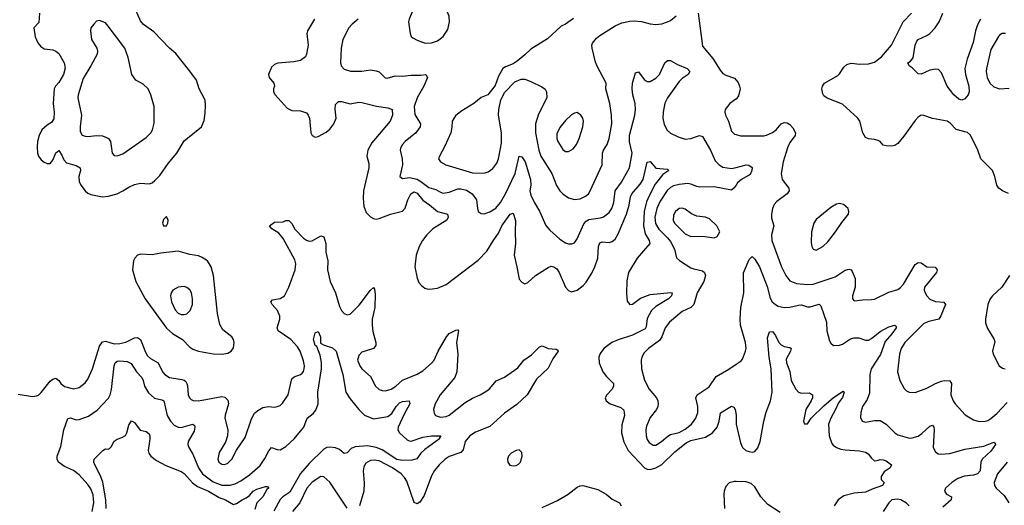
# Model space of a CAD drawing. Header units: inches. Extents: x 1649636 to 1815363, y 506543 to 641975.
# Tile 487 of 656: x 1745082 to 1751842, y 552873 to 556206. Entities that reach past the tile are written whole.
import ezdxf

# ---------------------------------------------------------------- set-up
doc = ezdxf.new("R2010")
doc.units = ezdxf.units.IN
doc.header["$MEASUREMENT"] = 0
doc.layers.add('B7545', color=7, linetype='Continuous')
doc.layers.add('B7555', color=7, linetype='Continuous')

msp = doc.modelspace()

# ---------------------------------------------------------------- linework, layer by layer
at = {"layer": 'B7545', "color": 5}
for points, elevation in [([(1747950, 556331.3), (1747890, 556325.1), (1747803.5, 556296.5), (1747780.4, 556270), (1747755.3, 556210), (1747751.6, 556190), (1747762.4, 556110), (1747770.2, 556090.2), (1747780.4, 556080.4), (1747810, 556064.2), (1747864.8, 556044.8), (1747910, 556047.8), (1747950, 556060.3), (1747990, 556090.4), (1748020.6, 556139.4), (1748032.8, 556190), (1748029.7, 556230), (1748005.6, 556290), (1747989.7, 556309.7)], 560), ([(1745630, 556200.9), (1745610, 556195.1), (1745590, 556176), (1745570.6, 556150), (1745566.7, 556130), (1745574.9, 556070), (1745611.3, 556011.3), (1745615.3, 555990), (1745612.4, 555970), (1745571, 555890), (1745517.9, 555802.1), (1745482, 555690), (1745481.1, 555670), (1745505, 555550), (1745496.2, 555470), (1745497.4, 555437.4), (1745510, 555413.4), (1745530, 555405.3), (1745550, 555403.6), (1745610, 555411.4), (1745650, 555407.9), (1745678.2, 555398.2), (1745690.2, 555390.2), (1745704.6, 555370), (1745717, 555290), (1745730, 555272.7), (1745750, 555270.4), (1745790, 555286), (1745950, 555397.6), (1745982.4, 555430), (1745993.3, 555450), (1746005.3, 555494.7), (1746003.9, 555610), (1745982.2, 555690), (1745963.9, 555730), (1745930, 555763.9), (1745879.6, 555790), (1745852.4, 555830), (1745825.8, 555945.8), (1745804.4, 556010), (1745690, 556162), (1745670, 556183.7)], 540), ([(1748910, 555569.4), (1748890, 555565.1), (1748870, 555551.6), (1748830, 555514.7), (1748790, 555465.6), (1748770, 555421.2), (1748769.4, 555390), (1748776.5, 555370), (1748810, 555315.3), (1748830, 555301.5), (1748850, 555301.5), (1748881.2, 555318.8), (1748905.4, 555350), (1748923.9, 555390), (1748948.4, 555470), (1748953, 555510), (1748947.3, 555530), (1748934.5, 555550)], 580), ([(1749630, 554912.4), (1749610, 554909.7), (1749583.6, 554890), (1749570, 554865.2), (1749568.4, 554830), (1749577.8, 554810), (1749594.7, 554790), (1749650, 554736.3), (1749690, 554718.4), (1749770, 554719.6), (1749850, 554708.7), (1749870, 554717.3), (1749889.3, 554750), (1749869.3, 554790), (1749818.9, 554838.9), (1749790.7, 554850.7), (1749730, 554857), (1749694.3, 554874.3), (1749650, 554905.7)], 560), ([(1746090, 554854), (1746070, 554835.3), (1746062.8, 554810), (1746070, 554792), (1746090, 554792), (1746099, 554810), (1746102, 554830)], 520), ([(1746170, 554617.2), (1746050, 554604.4), (1745990, 554591.5), (1745910, 554597), (1745890.5, 554589.5), (1745871, 554570), (1745862.8, 554550), (1745856, 554490), (1745879.3, 554410), (1745943.5, 554290), (1746090, 554089.2), (1746130, 554051.8), (1746200.2, 554010), (1746250, 553958.8), (1746270, 553944.6), (1746310, 553931), (1746410, 553912.1), (1746470, 553909.3), (1746510, 553916.5), (1746534, 553930), (1746550, 553954), (1746555, 553990), (1746550.6, 554010.6), (1746538, 554030), (1746476.8, 554076.8), (1746454.6, 554114.6), (1746439.1, 554190), (1746412.7, 554450), (1746396.8, 554510), (1746370, 554549.7), (1746334.7, 554574.7), (1746310, 554584), (1746250, 554593.2)], 520), ([(1746210, 554373.5), (1746170, 554370.9), (1746133.7, 554350), (1746120.8, 554330), (1746116.5, 554310), (1746123.8, 554270), (1746150, 554213.4), (1746170, 554192.6), (1746190, 554183.2), (1746210, 554181.8), (1746230, 554187.9), (1746251.2, 554208.8), (1746268.2, 554250), (1746269, 554290), (1746260.8, 554330), (1746250, 554351.6), (1746230, 554368.3)], 540), ([(1748510, 553252.7), (1748490, 553249.5), (1748455.5, 553230), (1748437.6, 553210), (1748430.4, 553190), (1748432.7, 553170), (1748447.8, 553147.8), (1748470, 553143.1), (1748490, 553146), (1748505.4, 553154.6), (1748519.3, 553170), (1748532, 553210), (1748530, 553235.3)], 520)]:
    msp.add_lwpolyline(points, close=True, dxfattribs=dict(at, elevation=elevation))
for points, elevation in [([(1745217.5, 556250), (1745214, 556186), (1745178, 556150), (1745188.1, 556088.1), (1745206.6, 556046.6), (1745223.3, 556023.3), (1745250, 556005), (1745310, 555998), (1745330, 555989.1), (1745350, 555972.9), (1745386.5, 555910), (1745392.7, 555872.7), (1745382.3, 555830), (1745350, 555773.6), (1745327.3, 555750), (1745318.4, 555730), (1745310.3, 555630), (1745319.3, 555570), (1745314.9, 555525.1), (1745300.3, 555499.7), (1745270, 555481.3), (1745234.4, 555450), (1745214.3, 555410), (1745204.4, 555370), (1745201.5, 555330), (1745204, 555290), (1745210.3, 555270), (1745230, 555243.7), (1745250, 555227.2), (1745270, 555218), (1745290, 555218.4), (1745310, 555240.7), (1745330, 555290.8), (1745350, 555307.3), (1745370, 555276.3), (1745383.9, 555243.9), (1745403.7, 555223.7), (1745470, 555205.5), (1745495.8, 555190), (1745498.3, 555170), (1745488.1, 555130), (1745490, 555096), (1745500.9, 555070), (1745530, 555032), (1745550, 555015.3), (1745570, 555006.3), (1745650, 554989), (1745690, 554994), (1745750, 555011.4), (1745790, 555030.2), (1745830, 555056.9), (1745870, 555074.3), (1745910, 555082.7), (1745970, 555079.2), (1745990, 555086.7), (1746010, 555102.3), (1746043, 555137), (1746100.4, 555219.6), (1746160.4, 555290), (1746210, 555374), (1746329.4, 555470), (1746347.2, 555512.8), (1746355.8, 555564.2), (1746358.3, 555618.3), (1746354.2, 555654.2), (1746312.7, 555730), (1746296, 555790), (1746250, 555853.2), (1746153.7, 555973.7), (1746109.8, 556009.8), (1746002.4, 556122.4), (1745931.7, 556171.7), (1745910, 556196.9), (1745879.8, 556270)], 520), ([(1747106.5, 556210), (1747058, 556130), (1747053, 556110), (1747063, 556030), (1747051.7, 555970), (1747043.1, 555950), (1747010, 555925.7), (1746963.9, 555916.1), (1746852.8, 555907.2), (1746830, 555897.2), (1746810, 555879), (1746790.5, 555830), (1746795.5, 555810), (1746825.5, 555770), (1746830.6, 555750), (1746824, 555730), (1746824, 555710), (1746834.8, 555690), (1746918, 555598), (1746950, 555583.1), (1747010, 555580.4), (1747050, 555565.5), (1747062.4, 555550), (1747070.3, 555530), (1747081.1, 555430), (1747090.3, 555410.3), (1747110, 555400.4), (1747130, 555403.7), (1747185.8, 555434.2), (1747210, 555454.9), (1747238, 555490), (1747253.8, 555530), (1747247.4, 555592.6), (1747250, 555624.7), (1747270, 555643.1), (1747290, 555643.2), (1747350, 555628.3), (1747410, 555639.1), (1747430, 555636.9), (1747531, 555611), (1747610, 555601.6), (1747638.7, 555590), (1747640.2, 555550), (1747625.8, 555510), (1747499.3, 555360.7), (1747471.1, 555310), (1747465.8, 555270), (1747478.3, 555218.3), (1747478.7, 555190), (1747441.7, 555030), (1747439.5, 554979.5), (1747445, 554925), (1747461.5, 554881.5), (1747490, 554851.8), (1747510, 554840.9), (1747530, 554836.9), (1747550, 554840.3), (1747627, 554870), (1747710, 554892.3), (1747728.6, 554911.4), (1747746, 554970), (1747767.2, 555010), (1747790, 555025.3), (1747810, 555015.7), (1747850, 554967.1), (1747895.6, 554935.6), (1747950, 554888.9), (1748018.4, 554870), (1748024.4, 554850), (1748013.6, 554830), (1747917.3, 554770), (1747875.9, 554730), (1747846.8, 554690), (1747825, 554650), (1747803.8, 554590), (1747793.7, 554510), (1747810, 554430.8), (1747823, 554403), (1747840.6, 554380.6), (1747863.4, 554363.4), (1747878.4, 554358.4), (1747896.4, 554356.4), (1747950, 554363.6), (1748010, 554388.2), (1748230, 554555.5), (1748290, 554617.8), (1748331.9, 554688.1), (1748370, 554741.5), (1748391.8, 554790), (1748450, 554870.3), (1748470, 554877.1), (1748486.9, 554826.9), (1748482.7, 554750), (1748486.4, 554670), (1748476.5, 554590), (1748495.8, 554510), (1748510, 554424), (1748530, 554404), (1748550, 554394), (1748570, 554402), (1748623.6, 554450), (1748710, 554505.5), (1748730, 554513.7), (1748749.8, 554510.2), (1748770, 554495), (1748786.7, 554470), (1748830, 554370.4), (1748850, 554347.6), (1748870, 554339), (1748910, 554350.2), (1748950, 554381.2), (1748970, 554405.2), (1749010, 554467.1), (1749031.6, 554510), (1749050.5, 554570), (1749056, 554650), (1749065.1, 554674.9), (1749079.8, 554680.2), (1749130, 554677.5), (1749150, 554682.7), (1749170, 554700.2), (1749190, 554735.3), (1749248.7, 554871.3), (1749267.2, 554932.8), (1749275, 554990), (1749283.4, 555010), (1749342, 555078), (1749362, 555110), (1749390, 555227.3), (1749410, 555232), (1749450, 555186.7), (1749530, 555180.5), (1749537.6, 555170), (1749496.4, 555143.6), (1749444.1, 555075.9), (1749402.6, 554997.4), (1749385.5, 554954.5), (1749370.1, 554890), (1749365.4, 554790), (1749376.3, 554736.3), (1749403.8, 554690), (1749407.9, 554670), (1749321.8, 554570), (1749262.4, 554470), (1749250, 554414), (1749247.3, 554327.3), (1749252.9, 554272.9), (1749270, 554250.3), (1749290, 554254), (1749345, 554295), (1749410, 554319.3), (1749553, 554333), (1749562, 554330), (1749556.5, 554310), (1749535.9, 554290), (1749450, 554237.4), (1749420.5, 554210), (1749390, 554154.3), (1749382.9, 554097.1), (1749375.8, 554084.2), (1749290, 554040.2), (1749190, 554009.3), (1749148.2, 553990), (1749092.3, 553950), (1749066.2, 553913.8), (1749058.8, 553890), (1749060.6, 553850), (1749085.3, 553790), (1749110, 553756.9), (1749159.6, 553710), (1749159, 553690), (1749148.9, 553670), (1749112.7, 553630), (1749102, 553610), (1749107.3, 553590), (1749136, 553570), (1749210, 553544.7), (1749230, 553526.8), (1749233.2, 553490), (1749215.1, 553424.9), (1749214.5, 553370), (1749228.9, 553308.9), (1749259.7, 553250), (1749372.6, 553130), (1749390, 553121.5), (1749410, 553119.1), (1749450, 553129.6), (1749490, 553153.6), (1749579.1, 553240.9), (1749658.4, 553301.6), (1749690, 553317.6), (1749790, 553341.7), (1749838, 553370), (1749870.6, 553410), (1749883.2, 553450), (1749893.1, 553506.9), (1749970, 553554), (1749985.5, 553545.5), (1749993.8, 553530), (1750000, 553491)], 520), ([(1747406, 556210), (1747364, 556176), (1747340.3, 556150), (1747300.3, 556070), (1747289.1, 556010), (1747284, 555910), (1747288.4, 555888.4), (1747310, 555865.3), (1747352.9, 555852.9), (1747430, 555851.6), (1747490, 555862.3), (1747530, 555855.6), (1747550, 555847.2), (1747590, 555806.3), (1747603.9, 555803.9), (1747659.3, 555820.7), (1747710, 555817.5), (1747770, 555824.6), (1747835.6, 555824.4), (1747870, 555830.3), (1747880.5, 555810), (1747855.8, 555750), (1747810, 555669.6), (1747791.1, 555610), (1747794.7, 555554.7), (1747833.8, 555490), (1747831.4, 555470), (1747801.3, 555430), (1747728.9, 555370), (1747709, 555350), (1747697.8, 555330), (1747694, 555310), (1747707.8, 555250), (1747708.9, 555210), (1747690.7, 555130), (1747710, 555115.5), (1747757.3, 555122.7), (1747810, 555110.6), (1747835.8, 555095.8), (1747890, 555053), (1747939.9, 555039.9), (1747970, 555021.8), (1747990, 555015.8), (1748030, 555022.7), (1748090, 555044.8), (1748110, 555045.8), (1748150, 555035), (1748188.2, 555010), (1748218, 554970), (1748224, 554910), (1748230.4, 554890), (1748250, 554875.3), (1748270, 554874.3), (1748310, 554887.2), (1748350, 554911.1), (1748383.2, 554950), (1748417.8, 555010), (1748483, 555150), (1748510, 555268), (1748530, 555265.3), (1748551.4, 555230), (1748588.9, 555110), (1748591.8, 555070), (1748585.2, 555030), (1748590, 555000.5), (1748613, 554953), (1748651, 554891), (1748694.2, 554794.2), (1748720.8, 554760.8), (1748790, 554698.9), (1748830, 554674.9), (1748850, 554667.2), (1748873.4, 554666.6), (1748890, 554674.9), (1748910, 554702.4), (1748955.9, 554804.1), (1748970, 554822), (1748990, 554833.5), (1749070, 554845.2), (1749090, 554852.1), (1749130, 554882.4), (1749146.9, 554910), (1749162, 554950), (1749170.5, 555030), (1749213, 555090), (1749268.2, 555190), (1749286, 555290), (1749268.5, 555368.5), (1749267.8, 555410), (1749305.6, 555550), (1749310.6, 555590), (1749308.1, 555630), (1749291.5, 555690), (1749287.9, 555730), (1749289.9, 555770), (1749310, 555840.7), (1749330, 555848), (1749370, 555795.8), (1749390, 555782), (1749410, 555781.7), (1749450, 555804.6), (1749473.7, 555830), (1749510, 555910.5), (1749530, 555925.5), (1749550, 555926), (1749598, 555898), (1749663.8, 555870), (1749682.4, 555850), (1749670.4, 555830), (1749630, 555803.1), (1749610, 555781), (1749529.3, 555670), (1749510, 555631.6), (1749499.3, 555570), (1749498.2, 555530), (1749506.9, 555486.9), (1749527.7, 555447.7), (1749550, 555426.4), (1749601.8, 555401.8), (1749650, 555385.7), (1749690, 555389.2), (1749750, 555410.2), (1749770, 555403.1), (1749825.3, 555310), (1749857.8, 555237.8), (1749884.2, 555210), (1749910, 555193), (1749970, 555184.3), (1750000, 555191.8)], 540), ([(1748885.1, 556214.9), (1748830, 556176), (1748799.3, 556160.7), (1748705.5, 556074.5), (1748590, 556003.7), (1748550, 555963.7), (1748498, 555922), (1748470, 555903.7), (1748416.8, 555883.2), (1748398, 555870), (1748370, 555818), (1748345.5, 555754.5), (1748296, 555690), (1748250, 555672.3), (1748199.1, 555630), (1748110, 555575.6), (1748074.3, 555545.7), (1748050.4, 555510), (1748048.7, 555468.7), (1748040.9, 555430), (1748001.3, 555338.7), (1747963.8, 555270), (1747958, 555250), (1747970.6, 555230), (1748007.3, 555210), (1748190, 555154), (1748270, 555152.2), (1748298.7, 555161.3), (1748330, 555184.2), (1748358.2, 555221.8), (1748369.8, 555250), (1748390, 555358), (1748389.8, 555430), (1748369.7, 555550.3), (1748371.4, 555588.6), (1748384.4, 555655.6), (1748411.9, 555708.1), (1748482, 555778), (1748523.7, 555796.3), (1748550, 555796.3), (1748590, 555782.4), (1748665.8, 555745.8), (1748688.7, 555728.7), (1748699.3, 555710), (1748700.3, 555670), (1748642.9, 555557.1), (1748622.5, 555490), (1748622.9, 555430), (1748645.9, 555310), (1748659, 555270), (1748734.7, 555150), (1748767.1, 555067.1), (1748790.8, 555030.8), (1748810, 555011.4), (1748850, 554984.2), (1748890, 554972.1), (1748930, 554976.5), (1748966.5, 554993.5), (1748986, 555010), (1748998.9, 555030), (1749080.9, 555210), (1749083.1, 555290), (1749089.8, 555310), (1749115, 555350), (1749129.9, 555390.1), (1749146.2, 555490), (1749144.1, 555550), (1749133.6, 555630), (1749105.7, 555730), (1749108.2, 555770), (1749045.9, 555885.9), (1749034.7, 555914.7), (1749011.5, 556010), (1749009.6, 556030), (1749015.1, 556044.9), (1749041.7, 556078.3), (1749064, 556096), (1749170, 556162.4), (1749216.6, 556183.4), (1749270, 556196.4), (1749303.3, 556196.7), (1749350, 556194), (1749410, 556177), (1749450, 556171.7), (1749490, 556176.9), (1749530, 556190.3), (1749550, 556199.6), (1749590, 556231.8)], 560), ([(1749740.8, 556250), (1749770, 556024.9), (1749840, 555940), (1749890, 555859.3), (1749910, 555835.5), (1749930, 555823.8), (1749990, 555804), (1750000, 555791.2)], 560), ([(1750000, 555660.9), (1749999.6, 555660.4), (1749958, 555630), (1749926.4, 555590), (1749923.8, 555570), (1749928.4, 555550), (1749948.9, 555508.9), (1749970, 555440.7), (1749990, 555420.5), (1750000, 555417.4)], 560), ([(1750000, 555070.6), (1749987.6, 555052.4), (1749970, 555036.4), (1749850, 555059.1), (1749750, 555056.5), (1749730, 555059.8), (1749690, 555077.8), (1749670, 555080.3), (1749610, 555075), (1749570, 555064.9), (1749550, 555054.3), (1749527.5, 555032.5), (1749480, 554960), (1749456.5, 554910), (1749441.5, 554850), (1749446.7, 554806.7), (1749470, 554767.7), (1749529.7, 554709.7), (1749550, 554684.2), (1749577.4, 554630), (1749591.7, 554571.7), (1749612.5, 554552.5), (1749690, 554503.6), (1749710, 554494.9), (1749770, 554481.8), (1749784, 554470), (1749791, 554450), (1749778.4, 554410), (1749733.1, 554330), (1749709.2, 554250), (1749690, 554230.8), (1749630, 554203.5), (1749544, 554130), (1749514.4, 554090), (1749491, 554030), (1749475.5, 554004.5), (1749398, 553950), (1749370, 553919.6), (1749354.3, 553890), (1749349.2, 553870), (1749351.3, 553810), (1749371, 553731), (1749403.6, 553670), (1749452.9, 553610), (1749462.3, 553590), (1749464.9, 553570), (1749462.3, 553550), (1749452.9, 553530), (1749410, 553476.3), (1749384.4, 553415.6), (1749380.8, 553390), (1749382.9, 553350), (1749390, 553325.7), (1749403.3, 553303.3), (1749430, 553285.8), (1749450, 553286.7), (1749489, 553311), (1749531.4, 553348.6), (1749550, 553358.6), (1749610, 553372.7), (1749650, 553395.9), (1749693.6, 553430), (1749724.6, 553470), (1749737, 553510), (1749738.5, 553550), (1749724.2, 553610), (1749733.7, 553630), (1749814.9, 553685.1), (1749862.5, 553757.5), (1749951.6, 553808.4), (1750000, 553841.8)], 540), ([(1745070, 553635.5), (1745170, 553618.9), (1745196.6, 553623.4), (1745210, 553628.4), (1745230, 553646.7), (1745290, 553725.3), (1745310, 553739.5), (1745330, 553744.4), (1745350, 553730.5), (1745364.4, 553710), (1745390, 553689), (1745450, 553672.6), (1745490, 553681.5), (1745530, 553712.9), (1745550, 553739.5), (1745581.3, 553810), (1745630, 553965.3), (1745650, 553994.2), (1745670, 553999.3), (1745730, 553980.8), (1745770, 553982.4), (1745810, 553993.5), (1745870, 554022.8), (1745890, 554025.7), (1745911, 554011), (1745944.8, 553924.8), (1745959.8, 553899.8), (1745980.5, 553880.5), (1746031.8, 553850), (1746062.7, 553790), (1746079.2, 553770), (1746110.6, 553750.6), (1746195.3, 553735.3), (1746210.9, 553730.9), (1746221.8, 553721.8), (1746230.1, 553710), (1746233, 553693), (1746237.3, 553630), (1746247, 553610), (1746259.7, 553599.7), (1746273.2, 553593.2), (1746310, 553589.4), (1746470, 553620.7), (1746490, 553614.9), (1746510, 553594), (1746516.1, 553570), (1746492.3, 553492.3), (1746490.3, 553470), (1746511.6, 553391.6), (1746508.9, 553350), (1746494.3, 553305.7), (1746450, 553235.1), (1746441.8, 553190), (1746448.8, 553168.8), (1746470, 553155.3), (1746490, 553154), (1746510, 553162.8), (1746538.3, 553190), (1746569.7, 553250.3), (1746630, 553339.3), (1746673.6, 553466.4), (1746694.7, 553505.3), (1746716, 553524), (1746750, 553543.1), (1746790, 553550.3), (1746830, 553547.2), (1746850, 553550.3), (1746870, 553558.7), (1746887.1, 553572.9), (1746925.1, 553630), (1746950, 553740.5), (1746965.4, 553754.6), (1747008.8, 553771.2), (1747020, 553780), (1747029.8, 553790.2), (1747035.8, 553810), (1747036.8, 553830), (1747030, 553863.7), (1747006.3, 553930), (1746990, 553961.1), (1746942.7, 554010), (1746855.8, 554070), (1746849.8, 554090), (1746867.1, 554150), (1746867.1, 554170), (1746852.5, 554210), (1746815.5, 554250), (1746805.1, 554270), (1746817.6, 554282.4), (1746870, 554292.5), (1746899.9, 554310), (1746930, 554370.2), (1746973.6, 554490), (1746977.2, 554530), (1746970, 554556.9), (1746890, 554704.7), (1746860.2, 554740.2), (1746812.3, 554770), (1746796, 554790), (1746830, 554816.3), (1746890, 554819.5), (1746910, 554827.2), (1746930, 554826.7), (1746939.4, 554819.4), (1746950, 554808), (1746970, 554768.9), (1747030, 554706), (1747050, 554692.9), (1747070, 554686), (1747090, 554687.4), (1747150, 554721.3), (1747170, 554714.9), (1747184.2, 554670), (1747184.5, 554610), (1747196.9, 554550), (1747195.2, 554490), (1747212.5, 554410), (1747248.9, 554330), (1747276.9, 554236.9), (1747290, 554210.4), (1747310, 554188.5), (1747330, 554179.5), (1747350, 554183.7), (1747412.9, 554247.1), (1747490, 554349.1), (1747510, 554368.4), (1747516.7, 554356.7), (1747521.2, 554321.2), (1747519.6, 554230), (1747502.7, 554150), (1747501.3, 554110), (1747505.1, 554065.1), (1747526, 553990), (1747526, 553970), (1747510, 553948.3), (1747430, 553923.1), (1747410, 553901.6), (1747401.8, 553870), (1747416.5, 553830), (1747431.7, 553810), (1747490, 553757), (1747523.6, 553690), (1747550, 553667.9), (1747570, 553660.2), (1747590, 553659.2), (1747631.8, 553670), (1747665.1, 553690), (1747709.2, 553730.8), (1747810, 553773.8), (1747850, 553796.5), (1747910, 553848.1), (1747926.5, 553870), (1747954.2, 553930), (1748011.9, 554030), (1748030, 554051.3), (1748075.1, 554075.1), (1748090, 554077.1), (1748093.6, 554070), (1748080.1, 553990), (1748089, 553911), (1748083.5, 553790), (1748068.2, 553750), (1747968.3, 553630), (1747933.1, 553570), (1747922.6, 553530), (1747926.3, 553506.3), (1747937.3, 553490), (1747970, 553477.4), (1748010, 553482.6), (1748030, 553491.3), (1748140.5, 553579.5), (1748190, 553607.3), (1748244, 553630), (1748290, 553658.7), (1748310, 553674.5), (1748352.6, 553727.4), (1748410, 553753), (1748502.7, 553817.3), (1748543.9, 553870), (1748594.6, 553905.4), (1748650, 553960.7), (1748670, 553967.2), (1748710, 553949.1), (1748765.3, 553945.3), (1748777.1, 553937.1), (1748779.7, 553930), (1748742.3, 553877.7), (1748710, 553814.3), (1748630, 553737.8), (1748565.2, 553630), (1748495.7, 553564.3), (1748410, 553505.6), (1748310, 553413.8), (1748210, 553374.7), (1748173.1, 553350), (1748140.7, 553310), (1748125.4, 553254.6), (1748110, 553235.5), (1748030, 553207.1), (1748003.5, 553190), (1747961.2, 553150), (1747930, 553111.1), (1747910, 553074.3), (1747858.8, 552941.2), (1747830, 552893.6), (1747810, 552882.9), (1747790, 552892.3), (1747739.1, 553039.1), (1747724.5, 553064.5), (1747701, 553090), (1747641.2, 553130), (1747550, 553177.8), (1747516.3, 553183.7), (1747490, 553179.5), (1747458.3, 553161.7), (1747443.6, 553136.4), (1747439, 553110), (1747447.7, 553027.7), (1747443.9, 552970), (1747415.6, 552870)], 480), ([(1745579, 552830), (1745590.4, 552890), (1745586, 552946), (1745570, 552985.1), (1745550, 553016.1), (1745490, 553082.7), (1745450, 553112.9), (1745390, 553138.2), (1745348.6, 553168.6), (1745339.3, 553190), (1745338.7, 553210), (1745363.8, 553276.2), (1745385.7, 553390), (1745411.8, 553468.2), (1745430, 553473.7), (1745470, 553459.6), (1745490, 553462), (1745554.8, 553485.2), (1745613.6, 553526.4), (1745691.8, 553608.2), (1745703.1, 553630), (1745712.5, 553667.5), (1745731.3, 553830), (1745737.4, 553850), (1745750, 553861.5), (1745770, 553864.4), (1745819.3, 553859.3), (1745846.2, 553846.2), (1745883.8, 553790), (1745920.8, 553750), (1745930.1, 553730.1), (1745938.2, 553690), (1745965.8, 553645.8), (1746007.4, 553607.4), (1746057.4, 553597.4), (1746070.1, 553590.1), (1746094, 553490), (1746116.3, 553450), (1746142.2, 553422.2), (1746169, 553409), (1746190, 553407.5), (1746270, 553428.8), (1746280.9, 553420.9), (1746284.4, 553410), (1746278.4, 553381.6), (1746238.5, 553310), (1746236, 553290), (1746242, 553270), (1746270, 553224.4), (1746309.5, 553130), (1746335.7, 553090), (1746410, 553034.2), (1746470, 553012.1), (1746527.8, 553012.2), (1746560.5, 553019.5), (1746599.9, 553039.9), (1746658.6, 553081.4), (1746732.8, 553147.2), (1746765.8, 553194.2), (1746792.1, 553247.9), (1746810, 553268.8), (1746850, 553255.6), (1746870, 553253.8), (1746910, 553277.5), (1746965.5, 553330), (1747010, 553380.7), (1747031.4, 553410), (1747055.8, 553470), (1747096, 553504), (1747114.3, 553525.7), (1747131.3, 553570), (1747128.4, 553648.4), (1747154.2, 553810), (1747152.7, 553852.7), (1747143.6, 553903.6), (1747121.7, 553961.7), (1747109.7, 553970.3), (1747099.7, 554010), (1747110, 554056), (1747130, 554066.8), (1747146, 554030), (1747146.2, 553986.2), (1747171.8, 553971.8), (1747230, 553954.3), (1747255.3, 553930), (1747300.3, 553770), (1747321.4, 553650), (1747350, 553604.4), (1747410.2, 553530), (1747450, 553491.2), (1747510, 553465.5), (1747610, 553481.5), (1747637.8, 553502.2), (1747665.6, 553550), (1747690, 553575.1), (1747710, 553585), (1747756, 553590), (1747761.1, 553570), (1747721.3, 553498.7), (1747680.8, 553410), (1747677.4, 553390), (1747688.4, 553370), (1747741.8, 553321.8), (1747755.3, 553315.3), (1747770, 553313.7), (1747850, 553341.2), (1747908, 553350), (1747972, 553350), (1747963.5, 553336.5), (1747964.9, 553330), (1747863.3, 553256.7), (1747835.6, 553230), (1747807.6, 553192.4), (1747776.7, 553183.3), (1747710, 553181.4), (1747670, 553186.9), (1747570, 553254.5), (1747530, 553268.7), (1747470, 553280.2), (1747384.7, 553275.3), (1747357.9, 553262.1), (1747330, 553233), (1747310, 553228), (1747276.9, 553256.9), (1747250, 553268.4), (1747210, 553272.2), (1747190, 553268.7), (1747170, 553258.6), (1747070, 553160.4), (1747010, 553090.8), (1746936.1, 552963.9), (1746888.4, 552931.6), (1746870, 552913), (1746826.1, 552833.9)], 460), ([(1745676, 552850), (1745672.6, 552910), (1745651.5, 553031.5), (1745635.8, 553075.8), (1745598.5, 553150), (1745591.5, 553170), (1745592, 553190), (1745653.2, 553250), (1745670, 553260.5), (1745690, 553258), (1745698, 553262), (1745710, 553273.4), (1745730, 553312.3), (1745750, 553326.4), (1745782.7, 553337.3), (1745807.5, 553352.5), (1745817.4, 553370), (1745830, 553423), (1745850, 553452.7), (1745870, 553442.4), (1745908.8, 553388.8), (1745950, 553378.9), (1745970, 553364), (1745975.6, 553350), (1745976, 553330), (1745963.9, 553250), (1745967.5, 553230), (1745981.5, 553210), (1746020.8, 553180.8), (1746085.4, 553145.4), (1746190, 553105.6), (1746210, 553091), (1746268.1, 553028.1), (1746301.8, 553001.8), (1746378.9, 552970), (1746450, 552926.7), (1746493.7, 552910), (1746550, 552879), (1746570, 552885), (1746610, 552911.5), (1746636.8, 552923.2), (1746659.7, 552940.3), (1746685.3, 552970), (1746710, 552983.2), (1746770, 553002), (1746782, 553002), (1746790, 552994), (1746790.5, 552990), (1746778.4, 552981.6), (1746751.8, 552930), (1746710.2, 552889.8), (1746696.5, 552843.5)], 440), ([(1747330, 552853), (1747210, 553031.6), (1747170, 553067.8), (1747150, 553069.7), (1747090, 553032.1), (1747053.6, 552990), (1747005.4, 552890), (1746954.7, 552830)], 480), ([(1748670, 552858.4), (1748773.9, 552906.1), (1748848, 552950), (1748910, 552998), (1748930, 553006.4), (1748948, 553008), (1749050, 552980.9), (1749108, 552950), (1749150, 552915.5), (1749201, 552890), (1749211, 552870)], 480), ([(1750000, 553036.2), (1749990, 553036.5), (1749953.4, 553026.6), (1749930, 553002.4), (1749918.5, 552970), (1749916.6, 552950), (1749920.8, 552850)], 520)]:
    msp.add_lwpolyline(points, dxfattribs=dict(at, elevation=elevation))
at = {"layer": 'B7555', "color": 5}
for points, elevation in [([(1751870, 555012.7), (1751830, 555031.8), (1751805.1, 555050), (1751789.8, 555069.8), (1751776.4, 555130), (1751761, 555170), (1751679.7, 555250), (1751660.7, 555310), (1751610, 555413.7), (1751590, 555431.7), (1751511.6, 555451.6), (1751470, 555496.3), (1751450, 555508.3), (1751350, 555526.6), (1751290, 555547.6), (1751270, 555549.6), (1751250, 555536.2), (1751230, 555513.6), (1751152.9, 555407.1), (1751110, 555356.9), (1751090, 555342.9), (1751070, 555338), (1751030, 555339), (1751010, 555345.2), (1750989.5, 555369.5), (1750977, 555377), (1750950, 555384.5), (1750910, 555387.3), (1750890, 555398), (1750871.5, 555430), (1750849.8, 555509.8), (1750836, 555530), (1750730, 555626.6), (1750626.7, 555666.7), (1750603.6, 555683.6), (1750596.2, 555696.2), (1750589.7, 555730), (1750594.7, 555750), (1750607.3, 555770), (1750698, 555822), (1750710, 555833), (1750740.2, 555879.8), (1750761.3, 555898.7), (1750790, 555907.3), (1750850, 555900.9), (1750910, 555902.5), (1750950, 555915.2), (1750998.2, 555950), (1751067, 556030), (1751147.6, 556190), (1751204.2, 556250)], 560), ([(1751679.1, 556210), (1751657.8, 556170), (1751644.8, 556130), (1751628, 556050), (1751586.2, 555933.8), (1751575.1, 555890), (1751571.6, 555870), (1751574.4, 555830), (1751599.3, 555750), (1751601.2, 555710), (1751593.3, 555690), (1751570, 555663.2), (1751550, 555653.6), (1751530, 555660.2), (1751496.2, 555690), (1751448.7, 555748.7), (1751410, 555840.5), (1751390, 555863.5), (1751370, 555865.8), (1751330, 555858.4), (1751270, 555830.8), (1751250, 555834.6), (1751210, 555876.2), (1751189.7, 555890), (1751180.5, 555910), (1751199, 555921), (1751215.1, 555944.9), (1751230.6, 556030), (1751241.1, 556058.9), (1751250, 556070.2), (1751310, 556097.7), (1751330, 556111.8), (1751366.2, 556150), (1751395.6, 556190), (1751419.5, 556250)], 540), ([(1751850, 556109.7), (1751827.3, 556110), (1751810, 556100.5), (1751801.7, 556090), (1751750, 556000.9), (1751719, 555870), (1751717.1, 555850), (1751723.8, 555810), (1751742.3, 555770), (1751770, 555744.2), (1751810, 555731.8), (1751874.6, 555734.6)], 560), ([(1750000, 555791.2), (1750013.7, 555773.7), (1750023, 555750), (1750028, 555730), (1750016.7, 555683.3), (1750000, 555660.9)], 560), ([(1750000, 555417.4), (1750030, 555408.2), (1750190, 555408.5), (1750210, 555412.4), (1750250, 555430.4), (1750275.6, 555450), (1750310, 555490.7), (1750330, 555500.5), (1750350, 555497.1), (1750370, 555485.3), (1750390, 555463.8), (1750408.5, 555430), (1750404.9, 555410), (1750370, 555362.9), (1750352.7, 555327.3), (1750322.8, 555230), (1750308.8, 555150), (1750317.6, 555110), (1750362.3, 555050), (1750364, 555030), (1750351.6, 555010), (1750281.1, 554958.9), (1750262.3, 554937.7), (1750250.2, 554909.8), (1750242.8, 554870), (1750244.5, 554844.5), (1750260.3, 554790), (1750243.6, 554730), (1750245.2, 554690), (1750311.9, 554510), (1750342.2, 554450), (1750370, 554413.4), (1750415.4, 554395.4), (1750490, 554388.6), (1750530, 554390.2), (1750679.9, 554440.1), (1750750, 554486), (1750774.4, 554494.4), (1750790, 554488), (1750797.4, 554477.4), (1750818.9, 554430), (1750818, 554370), (1750800.5, 554310), (1750800.7, 554290), (1750810, 554276), (1750870, 554283.7), (1750930, 554284.4), (1750950, 554288.5), (1751050, 554334.9), (1751110, 554354), (1751130, 554368.7), (1751150.8, 554390), (1751230, 554524.9), (1751250, 554540.3), (1751270, 554537.6), (1751310, 554508.9), (1751368.3, 554508.3), (1751380.4, 554490), (1751376, 554470), (1751294.9, 554370), (1751292.8, 554350), (1751297.8, 554330), (1751308.9, 554310), (1751330, 554287.9), (1751370, 554272.3), (1751427.3, 554267.3), (1751438, 554250), (1751407, 554173), (1751392, 554150), (1751324.9, 554135.1), (1751290, 554120.3), (1751159.2, 553990), (1751133.2, 553950), (1751123.5, 553910), (1751108.8, 553788.8), (1751125.3, 553730), (1751154.7, 553674.7), (1751170, 553659.3), (1751188.9, 553648.9), (1751230, 553646), (1751310, 553676), (1751370, 553708.7), (1751410, 553724.4), (1751430.2, 553730.2), (1751467.6, 553727.6), (1751478.9, 553710), (1751475.8, 553630), (1751490, 553590.5), (1751504.6, 553570), (1751574.3, 553494.3), (1751630, 553458.7), (1751670, 553447), (1751710, 553450.3), (1751730, 553456), (1751750, 553468.9), (1751790, 553503.6), (1751861.2, 553578.8)], 560), ([(1750000, 555191.8), (1750069.2, 555209.2), (1750087.5, 555207.5), (1750110.2, 555190.2), (1750109.2, 555170), (1750097.4, 555142.6), (1750037.3, 555110), (1750010, 555085.3), (1750000, 555070.6)], 540), ([(1750000, 553841.8), (1750034.5, 553865.5), (1750043.6, 553876.4), (1750066, 553930), (1750069.7, 553950), (1750063.9, 553990), (1750031.6, 554110), (1750027.3, 554150), (1750032.9, 554230), (1750052.5, 554330), (1750051.9, 554468.1), (1750090, 554559.1), (1750110, 554580.4), (1750130, 554562), (1750160.8, 554510), (1750214.3, 554374.3), (1750234.8, 554294.8), (1750248.9, 554268.9), (1750270, 554251.4), (1750290, 554240.7), (1750330.9, 554230.9), (1750370, 554232.1), (1750430, 554247.1), (1750450, 554247.7), (1750490, 554235), (1750510, 554235.5), (1750570, 554252.4), (1750582.8, 554242.8), (1750620.2, 554130), (1750622.8, 554070), (1750642.6, 554002.6), (1750650, 553986), (1750670, 553970.6), (1750710, 553972.2), (1750730, 553979.5), (1750785, 554015), (1750810, 554023.2), (1750842.9, 554022.9), (1750890, 554005.8), (1750910, 554007.2), (1750930, 554017.1), (1750990, 554066.3), (1751050, 554098.2), (1751090.2, 554110.2), (1751099.3, 554099.3), (1751099.6, 554090), (1751070.7, 554050), (1751023.5, 553996.5), (1750992.9, 553907.1), (1750928.1, 553810), (1750919.1, 553770), (1750916.6, 553643.4), (1750900, 553600), (1750867.4, 553550), (1750856.5, 553510), (1750854.6, 553474.6), (1750866.8, 553450), (1750890, 553443.1), (1750950, 553454.3), (1750990, 553454), (1751030, 553430.3), (1751090, 553370.3), (1751110, 553356.5), (1751190, 553334.4), (1751210, 553335), (1751250, 553347.7), (1751275.1, 553364.9), (1751330, 553417), (1751350, 553423), (1751358, 553410), (1751361.3, 553390), (1751352.6, 553270), (1751370, 553239.5), (1751387, 553227), (1751403.5, 553223.5), (1751467.5, 553227.5), (1751570, 553259.3), (1751700.5, 553279.5), (1751770, 553306), (1751779.9, 553299.9), (1751781.1, 553290), (1751750, 553244), (1751690.5, 553189.5), (1751681.1, 553170), (1751675.7, 553110), (1751658.2, 553090), (1751630, 553080.4), (1751567.8, 553072.2), (1751522.9, 553057.1), (1751481.3, 553030), (1751438, 552990), (1751430.5, 552970), (1751445.5, 552950), (1751478.4, 552930), (1751476.5, 552910), (1751419.6, 552860.4)], 540), ([(1751878, 554450), (1751824.9, 554370), (1751761.6, 554310), (1751746, 554290), (1751729, 554251), (1751712.7, 554150), (1751713.7, 554126.3), (1751725.5, 554085.5), (1751770, 554014.8), (1751776, 553996), (1751762, 553930), (1751764.4, 553910), (1751807.7, 553830), (1751830, 553814.9), (1751848.7, 553808.7)], 580), ([(1750000, 553491), (1750000.2, 553490), (1750001.4, 553430), (1750030, 553302.8), (1750043.6, 553270), (1750067.2, 553250), (1750090, 553241.8), (1750110, 553238.8), (1750130, 553243.2), (1750150, 553267.4), (1750165, 553310), (1750190.5, 553449.5), (1750207.5, 553512.5), (1750236.8, 553590), (1750248.4, 553650), (1750241.1, 553810), (1750226.5, 553890), (1750216.6, 554023.4), (1750230, 554064), (1750250, 554064.9), (1750270, 554039.1), (1750294.9, 553990), (1750310, 553974), (1750330, 553963.6), (1750370, 553957), (1750378.4, 553950), (1750374.4, 553930), (1750345.1, 553874.9), (1750345.5, 553850), (1750370.3, 553790.3), (1750378.2, 553730), (1750410, 553670.4), (1750430, 553650.3), (1750450, 553642.3), (1750504.7, 553644.7), (1750525.5, 553630), (1750524.9, 553610), (1750517, 553590), (1750479.5, 553530), (1750462.8, 553450), (1750470, 553432), (1750490, 553431.3), (1750517, 553470), (1750603.3, 553556.7), (1750670, 553613.8), (1750735.6, 553655.6), (1750742.8, 553650), (1750730, 553612.3), (1750703.1, 553576.9), (1750683.9, 553530), (1750650.1, 553470), (1750635.7, 553430), (1750640.1, 553350), (1750657.3, 553297.3), (1750665.9, 553285.9), (1750689.1, 553270), (1750719.1, 553259.1), (1750750, 553253.1), (1750846.7, 553246.7), (1750890, 553236.9), (1750907.2, 553227.2), (1750930, 553196.3), (1750950, 553179.1), (1750970, 553180.5), (1750990, 553188.2), (1751010, 553186), (1751030, 553177.1), (1751066.8, 553150), (1751058.8, 553130), (1751017.4, 553102.6), (1750995.6, 553070), (1750996.5, 553050), (1751016.3, 553030), (1751005.5, 553010), (1750935.2, 552984.8), (1750890, 552962.9), (1750810, 552956.8), (1750741, 552939), (1750700.2, 552910), (1750674.9, 552870)], 520), ([(1751861.3, 553170), (1751795.3, 553090), (1751771.7, 553030), (1751773.7, 553010), (1751785.3, 552990), (1751840, 552940), (1751872.6, 552890)], 560), ([(1750303.1, 552823.1), (1750217.5, 552877.5), (1750170, 552932.1), (1750130, 552999.4), (1750102.8, 553022.8), (1750070, 553034.1), (1750000, 553036.2)], 520), ([(1751188.7, 552870), (1751170, 552888.7), (1751132, 552910), (1751105.5, 552914.5), (1751070, 552909.8), (1751048.1, 552890), (1751009.4, 552830.6)], 540)]:
    msp.add_lwpolyline(points, dxfattribs=dict(at, elevation=elevation))
at = {"layer": 'B7555', "color": 5, "elevation": 580}
msp.add_lwpolyline([(1750710, 554944), (1750690, 554939), (1750650, 554916), (1750550, 554834), (1750534, 554810), (1750518.3, 554750), (1750515.8, 554675.8), (1750519.5, 554650), (1750530, 554630.7), (1750550, 554624.9), (1750595.1, 554650), (1750630, 554681.6), (1750683.6, 554750), (1750726, 554814), (1750773.2, 554870), (1750775.3, 554890), (1750768.9, 554908.9), (1750738, 554938)], close=True, dxfattribs=at)

doc.saveas('drawing.dxf')
